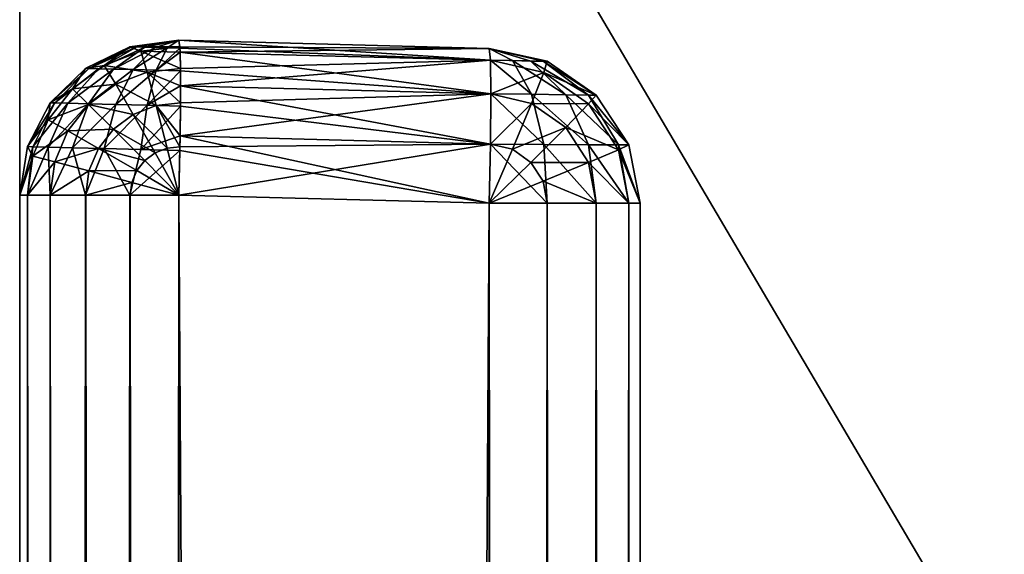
# Model space of a CAD drawing. Header units: millimetres. Extents: x -41 to 11, y -3 to 963.
# Tile 519 of 656: x -40.875 to -39.288, y 380.04 to 380.903. Entities that reach past the tile are written whole.
import ezdxf

# ---------------------------------------------------------------- set-up
doc = ezdxf.new("R2010")
doc.units = ezdxf.units.MM
doc.header["$LTSCALE"] = 65.185185
for name, color, linetype in [('3003', 7, 'CONTINUOUS'), ('3098', 7, 'CONTINUOUS'), ('3099', 7, 'CONTINUOUS'), ('3100', 7, 'CONTINUOUS'), ('3101', 7, 'CONTINUOUS'), ('3102', 7, 'CONTINUOUS'), ('3103', 7, 'CONTINUOUS'), ('3104', 7, 'CONTINUOUS'), ('3105', 7, 'CONTINUOUS'), ('3106', 7, 'CONTINUOUS'), ('3107', 7, 'CONTINUOUS'), ('3108', 7, 'CONTINUOUS'), ('3109', 7, 'CONTINUOUS'), ('3110', 7, 'CONTINUOUS'), ('3111', 7, 'CONTINUOUS'), ('3112', 7, 'CONTINUOUS'), ('3118', 7, 'CONTINUOUS'), ('3321', 7, 'CONTINUOUS'), ('3323', 7, 'CONTINUOUS'), ('3324', 7, 'CONTINUOUS')]:
    doc.layers.add(name, color=color, linetype=linetype)

msp = doc.modelspace()

# ---------------------------------------------------------------- linework, layer by layer
at = {"layer": '3003', "linetype": 'Continuous'}
for points in [[(-39.875, 355.1414, 11.25), (-39.875, 380.6065, 10.3935), (-39.875, 364.6586, 11.25), (-39.875, 355.1414, 11.25)], [(-39.875, 364.6586, 11.25), (-39.875, 380.6065, 10.3935), (-39.875, 364.8612, 11.2779), (-39.875, 364.6586, 11.25)], [(-39.875, 364.8612, 11.2779), (-39.875, 380.6065, 10.3935), (-39.875, 365.0494, 11.3599), (-39.875, 364.8612, 11.2779)], [(-39.875, 365.0494, 11.3599), (-39.875, 380.6065, 10.3935), (-39.875, 365.2084, 11.4899), (-39.875, 365.0494, 11.3599)], [(-39.875, 365.2084, 11.4899), (-39.875, 380.6065, 10.3935), (-39.875, 365.3261, 11.658), (-39.875, 365.2084, 11.4899)], [(-39.875, 365.3261, 11.658), (-39.875, 380.6065, 10.3935), (-39.875, 365.3938, 11.8517), (-39.875, 365.3261, 11.658)], [(-39.875, 365.3938, 11.8517), (-39.875, 380.6065, 10.3935), (-39.875, 372.041, 11.9077), (-39.875, 365.3938, 11.8517)], [(-39.875, 372.041, 11.9077), (-39.875, 380.6065, 10.3935), (-39.875, 378.6882, 11.976), (-39.875, 372.041, 11.9077)], [(-39.875, 378.6882, 11.976), (-39.875, 380.6065, 10.3935), (-39.875, 378.7475, 11.9798), (-39.875, 378.6882, 11.976)], [(-39.875, 378.7475, 11.9798), (-39.875, 380.6065, 10.3935), (-39.875, 378.7981, 11.9892), (-39.875, 378.7475, 11.9798)], [(-39.875, 378.9086, 12.0402), (-39.875, 380.6065, 10.3935), (-39.875, 378.9357, 12.0637), (-39.875, 378.9086, 12.0402)], [(-39.875, 379.2192, 38.1037), (-39.875, 380.6065, 10.3935), (-39.875, 379.2437, 51), (-39.875, 379.2192, 38.1037)], [(-39.875, 379.1459, 25.2076), (-39.875, 380.6065, 10.3935), (-39.875, 379.2192, 38.1037), (-39.875, 379.1459, 25.2076)], [(-39.875, 379.0238, 12.3118), (-39.875, 380.6065, 10.3935), (-39.875, 379.1459, 25.2076), (-39.875, 379.0238, 12.3118)], [(-39.875, 379.02, 12.2517), (-39.875, 380.6065, 10.3935), (-39.875, 379.0238, 12.3118), (-39.875, 379.02, 12.2517)], [(-39.875, 379.0106, 12.201), (-39.875, 380.6065, 10.3935), (-39.875, 379.02, 12.2517), (-39.875, 379.0106, 12.201)], [(-39.875, 378.9969, 12.1583), (-39.875, 380.6065, 10.3935), (-39.875, 379.0106, 12.201), (-39.875, 378.9969, 12.1583)], [(-39.875, 378.9797, 12.1219), (-39.875, 380.6065, 10.3935), (-39.875, 378.9969, 12.1583), (-39.875, 378.9797, 12.1219)], [(-39.875, 378.9593, 12.0907), (-39.875, 380.6065, 10.3935), (-39.875, 378.9797, 12.1219), (-39.875, 378.9593, 12.0907)], [(-39.875, 378.9357, 12.0637), (-39.875, 380.6065, 10.3935), (-39.875, 378.9593, 12.0907), (-39.875, 378.9357, 12.0637)], [(-39.875, 325.3803, 11.4612), (-39.875, 380.6065, 10.3935), (-39.875, 325.5001, 11.6115), (-39.875, 325.3803, 11.4612)], [(-39.875, 325.5001, 11.6115), (-39.875, 380.6065, 10.3935), (-39.875, 325.5777, 11.787), (-39.875, 325.5001, 11.6115)], [(-39.875, 380.6065, 10.3935), (-39.875, 355.1414, 11.25), (-39.875, 325.5777, 11.787), (-39.875, 380.6065, 10.3935)], [(-39.875, 380.6065, 10.3935), (-39.875, 379.0238, 89.6882), (-39.875, 379.1459, 76.7924), (-39.875, 380.6065, 10.3935)], [(-39.875, 380.6065, 91.6065), (-39.875, 379.0238, 89.6882), (-39.875, 380.6065, 10.3935), (-39.875, 380.6065, 91.6065)], [(-39.875, 379.0202, 89.7475), (-39.875, 379.0238, 89.6882), (-39.875, 380.6065, 91.6065), (-39.875, 379.0202, 89.7475)], [(-39.875, 379.0108, 89.7981), (-39.875, 379.0202, 89.7475), (-39.875, 380.6065, 91.6065), (-39.875, 379.0108, 89.7981)], [(-39.875, 378.9972, 89.8409), (-39.875, 379.0108, 89.7981), (-39.875, 380.6065, 91.6065), (-39.875, 378.9972, 89.8409)], [(-39.875, 378.9801, 89.8773), (-39.875, 378.9972, 89.8409), (-39.875, 380.6065, 91.6065), (-39.875, 378.9801, 89.8773)], [(-39.875, 378.9598, 89.9086), (-39.875, 378.9801, 89.8773), (-39.875, 380.6065, 91.6065), (-39.875, 378.9598, 89.9086)], [(-39.875, 378.9363, 89.9357), (-39.875, 378.9598, 89.9086), (-39.875, 380.6065, 91.6065), (-39.875, 378.9363, 89.9357)], [(-39.875, 378.9093, 89.9593), (-39.875, 378.9363, 89.9357), (-39.875, 380.6065, 91.6065), (-39.875, 378.9093, 89.9593)], [(-39.875, 378.8781, 89.9797), (-39.875, 378.9093, 89.9593), (-39.875, 380.6065, 91.6065), (-39.875, 378.8781, 89.9797)], [(-39.875, 378.8417, 89.9969), (-39.875, 378.8781, 89.9797), (-39.875, 380.6065, 91.6065), (-39.875, 378.8417, 89.9969)], [(-39.875, 378.799, 90.0106), (-39.875, 378.8417, 89.9969), (-39.875, 380.6065, 91.6065), (-39.875, 378.799, 90.0106)], [(-39.875, 378.7483, 90.02), (-39.875, 378.799, 90.0106), (-39.875, 380.6065, 91.6065), (-39.875, 378.7483, 90.02)], [(-39.875, 364.6586, 90.75), (-39.875, 378.6882, 90.024), (-39.875, 380.6065, 91.6065), (-39.875, 364.6586, 90.75)], [(-39.875, 378.6882, 90.024), (-39.875, 378.7483, 90.02), (-39.875, 380.6065, 91.6065), (-39.875, 378.6882, 90.024)], [(-39.875, 378.8773, 12.0199), (-39.875, 380.6065, 10.3935), (-39.875, 378.9086, 12.0402), (-39.875, 378.8773, 12.0199)], [(-39.875, 378.8409, 12.0028), (-39.875, 380.6065, 10.3935), (-39.875, 378.8773, 12.0199), (-39.875, 378.8409, 12.0028)], [(-39.875, 299.3935, 91.6065), (-39.875, 364.6586, 90.75), (-39.875, 380.6065, 91.6065), (-39.875, 299.3935, 91.6065)], [(-39.875, 378.7981, 11.9892), (-39.875, 380.6065, 10.3935), (-39.875, 378.8409, 12.0028), (-39.875, 378.7981, 11.9892)], [(-39.875, 379.2192, 63.8963), (-39.875, 380.6065, 10.3935), (-39.875, 379.1459, 76.7924), (-39.875, 379.2192, 63.8963)], [(-39.875, 315.3414, 11.25), (-39.875, 380.6065, 10.3935), (-39.875, 324.8586, 11.25), (-39.875, 315.3414, 11.25)], [(-39.875, 299.3935, 10.3935), (-39.875, 380.6065, 10.3935), (-39.875, 315.3414, 11.25), (-39.875, 299.3935, 10.3935)], [(-39.875, 324.8586, 11.25), (-39.875, 380.6065, 10.3935), (-39.875, 325.0483, 11.2744), (-39.875, 324.8586, 11.25)], [(-39.875, 325.0483, 11.2744), (-39.875, 380.6065, 10.3935), (-39.875, 325.2264, 11.3464), (-39.875, 325.0483, 11.2744)], [(-39.875, 325.2264, 11.3464), (-39.875, 380.6065, 10.3935), (-39.875, 325.3803, 11.4612), (-39.875, 325.2264, 11.3464)], [(-39.875, 379.2437, 51), (-39.875, 380.6065, 10.3935), (-39.875, 379.2192, 63.8963), (-39.875, 379.2437, 51)]]:
    msp.add_3dface(points, dxfattribs=at)
at = {"layer": '3098', "linetype": 'Continuous'}
for points in [[(-40.8624, 299.3804, 10.3019), (-40.875, 299.3804, 10.3804), (-40.8624, 380.6196, 10.3019), (-40.8624, 299.3804, 10.3019)], [(-40.875, 299.3804, 10.3804), (-40.875, 380.6196, 10.3804), (-40.8624, 380.6196, 10.3019), (-40.875, 299.3804, 10.3804)], [(-40.8257, 299.3804, 10.2313), (-40.8624, 299.3804, 10.3019), (-40.8257, 380.6196, 10.2314), (-40.8257, 299.3804, 10.2313)], [(-40.8257, 380.6196, 10.2314), (-40.8624, 299.3804, 10.3019), (-40.8624, 380.6196, 10.3019), (-40.8257, 380.6196, 10.2314)], [(-40.7688, 380.6196, 10.1759), (-40.8257, 299.3804, 10.2313), (-40.8257, 380.6196, 10.2314), (-40.7688, 380.6196, 10.1759)], [(-40.7686, 299.3804, 10.1758), (-40.8257, 299.3804, 10.2313), (-40.7688, 380.6196, 10.1759), (-40.7686, 299.3804, 10.1758)], [(-40.6973, 380.6196, 10.1411), (-40.7686, 299.3804, 10.1758), (-40.7688, 380.6196, 10.1759), (-40.6973, 380.6196, 10.1411)], [(-40.697, 299.3804, 10.141), (-40.7686, 299.3804, 10.1758), (-40.6973, 380.6196, 10.1411), (-40.697, 299.3804, 10.141)], [(-40.6185, 380.6196, 10.1305), (-40.697, 299.3804, 10.141), (-40.6973, 380.6196, 10.1411), (-40.6185, 380.6196, 10.1305)], [(-40.6185, 299.3804, 10.1305), (-40.697, 299.3804, 10.141), (-40.6185, 380.6196, 10.1305), (-40.6185, 299.3804, 10.1305)]]:
    msp.add_3dface(points, dxfattribs=at)
at = {"layer": '3099', "linetype": 'Continuous'}
for points in [[(-40.875, 380.6196, 91.6196), (-40.875, 380.6196, 10.3804), (-40.875, 378.0159, 13.4331), (-40.875, 380.6196, 91.6196)], [(-40.875, 378.0159, 13.4331), (-40.875, 380.6196, 10.3804), (-40.875, 377.9977, 13.2847), (-40.875, 378.0159, 13.4331)], [(-40.875, 377.9977, 13.2847), (-40.875, 380.6196, 10.3804), (-40.875, 377.9566, 13.1797), (-40.875, 377.9977, 13.2847)], [(-40.875, 378.2418, 51), (-40.875, 380.6196, 91.6196), (-40.875, 378.2343, 44.1418), (-40.875, 378.2418, 51)], [(-40.875, 378.2343, 44.1418), (-40.875, 380.6196, 91.6196), (-40.875, 378.2122, 37.3794), (-40.875, 378.2343, 44.1418)], [(-40.875, 377.9566, 13.1797), (-40.875, 380.6196, 10.3804), (-40.875, 377.8981, 13.1019), (-40.875, 377.9566, 13.1797)], [(-40.875, 378.2122, 37.3794), (-40.875, 380.6196, 91.6196), (-40.875, 378.1768, 30.8139), (-40.875, 378.2122, 37.3794)], [(-40.875, 378.1768, 30.8139), (-40.875, 380.6196, 91.6196), (-40.875, 378.1301, 24.5575), (-40.875, 378.1768, 30.8139)], [(-40.875, 378.0753, 18.726), (-40.875, 380.6196, 91.6196), (-40.875, 378.0159, 13.4331), (-40.875, 378.0753, 18.726)], [(-40.875, 378.1301, 24.5575), (-40.875, 380.6196, 91.6196), (-40.875, 378.0753, 18.726), (-40.875, 378.1301, 24.5575)], [(-40.875, 377.8981, 13.1019), (-40.875, 380.6196, 10.3804), (-40.875, 377.8204, 13.0434), (-40.875, 377.8981, 13.1019)], [(-40.875, 377.5669, 89.0159), (-40.875, 380.6196, 91.6196), (-40.875, 377.7153, 88.9977), (-40.875, 377.5669, 89.0159)], [(-40.875, 377.7153, 88.9977), (-40.875, 380.6196, 91.6196), (-40.875, 377.8094, 88.9625), (-40.875, 377.7153, 88.9977)], [(-40.875, 377.8094, 88.9625), (-40.875, 380.6196, 91.6196), (-40.875, 377.8203, 88.9566), (-40.875, 377.8094, 88.9625)], [(-40.875, 377.8203, 88.9566), (-40.875, 380.6196, 91.6196), (-40.875, 377.8981, 88.8981), (-40.875, 377.8203, 88.9566)], [(-40.875, 377.8981, 88.8981), (-40.875, 380.6196, 91.6196), (-40.875, 377.9566, 88.8204), (-40.875, 377.8981, 88.8981)], [(-40.875, 377.9566, 88.8204), (-40.875, 380.6196, 91.6196), (-40.875, 377.9626, 88.8091), (-40.875, 377.9566, 88.8204)], [(-40.875, 377.9626, 88.8091), (-40.875, 380.6196, 91.6196), (-40.875, 377.9977, 88.7154), (-40.875, 377.9626, 88.8091)], [(-40.875, 377.9977, 88.7154), (-40.875, 380.6196, 91.6196), (-40.875, 378.0159, 88.5669), (-40.875, 377.9977, 88.7154)], [(-40.875, 378.0159, 88.5669), (-40.875, 380.6196, 91.6196), (-40.875, 378.0753, 83.274), (-40.875, 378.0159, 88.5669)], [(-40.875, 378.0753, 83.274), (-40.875, 380.6196, 91.6196), (-40.875, 378.1301, 77.4425), (-40.875, 378.0753, 83.274)], [(-40.875, 378.1301, 77.4425), (-40.875, 380.6196, 91.6196), (-40.875, 378.1768, 71.1861), (-40.875, 378.1301, 77.4425)], [(-40.875, 378.1768, 71.1861), (-40.875, 380.6196, 91.6196), (-40.875, 378.2122, 64.6206), (-40.875, 378.1768, 71.1861)], [(-40.875, 378.2122, 64.6206), (-40.875, 380.6196, 91.6196), (-40.875, 378.2343, 57.8582), (-40.875, 378.2122, 64.6206)], [(-40.875, 378.2343, 57.8582), (-40.875, 380.6196, 91.6196), (-40.875, 378.2418, 51), (-40.875, 378.2343, 57.8582)], [(-40.875, 372.274, 89.0753), (-40.875, 380.6196, 91.6196), (-40.875, 377.5669, 89.0159), (-40.875, 372.274, 89.0753)], [(-40.875, 377.8204, 13.0434), (-40.875, 380.6196, 10.3804), (-40.875, 377.7154, 13.0023), (-40.875, 377.8204, 13.0434)], [(-40.875, 377.7154, 13.0023), (-40.875, 380.6196, 10.3804), (-40.875, 377.5669, 12.9841), (-40.875, 377.7154, 13.0023)], [(-40.875, 299.3804, 91.6196), (-40.875, 380.6196, 91.6196), (-40.875, 302.4331, 89.0159), (-40.875, 299.3804, 91.6196)], [(-40.875, 302.4331, 89.0159), (-40.875, 380.6196, 91.6196), (-40.875, 307.726, 89.0753), (-40.875, 302.4331, 89.0159)], [(-40.875, 307.726, 89.0753), (-40.875, 380.6196, 91.6196), (-40.875, 313.5575, 89.1301), (-40.875, 307.726, 89.0753)], [(-40.875, 313.5575, 89.1301), (-40.875, 380.6196, 91.6196), (-40.875, 319.8139, 89.1768), (-40.875, 313.5575, 89.1301)], [(-40.875, 319.8139, 89.1768), (-40.875, 380.6196, 91.6196), (-40.875, 326.3794, 89.2122), (-40.875, 319.8139, 89.1768)], [(-40.875, 326.3794, 89.2122), (-40.875, 380.6196, 91.6196), (-40.875, 333.1418, 89.2343), (-40.875, 326.3794, 89.2122)], [(-40.875, 333.1418, 89.2343), (-40.875, 380.6196, 91.6196), (-40.875, 340, 89.2418), (-40.875, 333.1418, 89.2343)], [(-40.875, 340, 89.2418), (-40.875, 380.6196, 91.6196), (-40.875, 346.8582, 89.2343), (-40.875, 340, 89.2418)], [(-40.875, 346.8582, 89.2343), (-40.875, 380.6196, 91.6196), (-40.875, 353.6206, 89.2122), (-40.875, 346.8582, 89.2343)], [(-40.875, 353.6206, 89.2122), (-40.875, 380.6196, 91.6196), (-40.875, 360.1861, 89.1768), (-40.875, 353.6206, 89.2122)], [(-40.875, 360.1861, 89.1768), (-40.875, 380.6196, 91.6196), (-40.875, 366.4425, 89.1301), (-40.875, 360.1861, 89.1768)], [(-40.875, 366.4425, 89.1301), (-40.875, 380.6196, 91.6196), (-40.875, 372.274, 89.0753), (-40.875, 366.4425, 89.1301)], [(-40.875, 380.6196, 10.3804), (-40.875, 299.3804, 10.3804), (-40.875, 377.5669, 12.9841), (-40.875, 380.6196, 10.3804)]]:
    msp.add_3dface(points, dxfattribs=at)
at = {"layer": '3100', "linetype": 'Continuous'}
for points in [[(-40.6185, 380.8695, 91.6196), (-40.697, 380.859, 10.3804), (-40.6973, 380.8589, 91.6196), (-40.6185, 380.8695, 91.6196)], [(-40.6185, 380.8695, 10.3804), (-40.697, 380.859, 10.3804), (-40.6185, 380.8695, 91.6196), (-40.6185, 380.8695, 10.3804)], [(-40.6973, 380.8589, 91.6196), (-40.7686, 380.8242, 10.3804), (-40.7688, 380.8241, 91.6196), (-40.6973, 380.8589, 91.6196)], [(-40.697, 380.859, 10.3804), (-40.7686, 380.8242, 10.3804), (-40.6973, 380.8589, 91.6196), (-40.697, 380.859, 10.3804)], [(-40.7686, 380.8242, 10.3804), (-40.8257, 380.7687, 10.3804), (-40.7688, 380.8241, 91.6196), (-40.7686, 380.8242, 10.3804)], [(-40.7688, 380.8241, 91.6196), (-40.8257, 380.7687, 10.3804), (-40.8257, 380.7686, 91.6196), (-40.7688, 380.8241, 91.6196)], [(-40.8257, 380.7687, 10.3804), (-40.8624, 380.6981, 10.3804), (-40.8257, 380.7686, 91.6196), (-40.8257, 380.7687, 10.3804)], [(-40.8257, 380.7686, 91.6196), (-40.8624, 380.6981, 10.3804), (-40.8624, 380.6981, 91.6196), (-40.8257, 380.7686, 91.6196)], [(-40.875, 380.6196, 10.3804), (-40.875, 380.6196, 91.6196), (-40.8624, 380.6981, 91.6196), (-40.875, 380.6196, 10.3804)], [(-40.8624, 380.6981, 10.3804), (-40.875, 380.6196, 10.3804), (-40.8624, 380.6981, 91.6196), (-40.8624, 380.6981, 10.3804)]]:
    msp.add_3dface(points, dxfattribs=at)
at = {"layer": '3101', "linetype": 'Continuous'}
for points in [[(-40.697, 380.859, 10.3804), (-40.6185, 380.8695, 10.3804), (-40.6943, 380.8589, 10.3599), (-40.697, 380.859, 10.3804)], [(-40.6185, 380.8695, 10.3804), (-40.6862, 380.8587, 10.3407), (-40.6943, 380.8589, 10.3599), (-40.6185, 380.8695, 10.3804)], [(-40.6185, 380.8695, 10.3804), (-40.6734, 380.8583, 10.3244), (-40.6862, 380.8587, 10.3407), (-40.6185, 380.8695, 10.3804)], [(-40.6185, 380.8695, 10.3804), (-40.6567, 380.8579, 10.312), (-40.6734, 380.8583, 10.3244), (-40.6185, 380.8695, 10.3804)], [(-40.6185, 380.8695, 10.3804), (-40.6374, 380.8574, 10.3044), (-40.6567, 380.8579, 10.312), (-40.6185, 380.8695, 10.3804)], [(-40.6185, 380.8695, 10.3804), (-40.6167, 380.8569, 10.3022), (-40.6374, 380.8574, 10.3044), (-40.6185, 380.8695, 10.3804)], [(-40.7686, 380.8242, 10.3804), (-40.697, 380.859, 10.3804), (-40.6943, 380.8589, 10.3599), (-40.7686, 380.8242, 10.3804)], [(-40.7634, 380.824, 10.3413), (-40.7686, 380.8242, 10.3804), (-40.6943, 380.8589, 10.3599), (-40.7634, 380.824, 10.3413)], [(-40.6862, 380.8587, 10.3407), (-40.7634, 380.824, 10.3413), (-40.6943, 380.8589, 10.3599), (-40.6862, 380.8587, 10.3407)], [(-40.748, 380.8236, 10.3049), (-40.7634, 380.824, 10.3413), (-40.6862, 380.8587, 10.3407), (-40.748, 380.8236, 10.3049)], [(-40.6734, 380.8583, 10.3244), (-40.748, 380.8236, 10.3049), (-40.6862, 380.8587, 10.3407), (-40.6734, 380.8583, 10.3244)], [(-40.7236, 380.823, 10.2738), (-40.748, 380.8236, 10.3049), (-40.6734, 380.8583, 10.3244), (-40.7236, 380.823, 10.2738)], [(-40.6567, 380.8579, 10.312), (-40.7236, 380.823, 10.2738), (-40.6734, 380.8583, 10.3244), (-40.6567, 380.8579, 10.312)], [(-40.6919, 380.8222, 10.2502), (-40.7236, 380.823, 10.2738), (-40.6567, 380.8579, 10.312), (-40.6919, 380.8222, 10.2502)], [(-40.6374, 380.8574, 10.3044), (-40.6919, 380.8222, 10.2502), (-40.6567, 380.8579, 10.312), (-40.6374, 380.8574, 10.3044)], [(-40.6551, 380.8212, 10.2358), (-40.6919, 380.8222, 10.2502), (-40.6374, 380.8574, 10.3044), (-40.6551, 380.8212, 10.2358)], [(-40.6167, 380.8569, 10.3022), (-40.6551, 380.8212, 10.2358), (-40.6374, 380.8574, 10.3044), (-40.6167, 380.8569, 10.3022)], [(-40.6165, 380.8504, 10.2848), (-40.6551, 380.8212, 10.2358), (-40.6167, 380.8569, 10.3022), (-40.6165, 380.8504, 10.2848)], [(-40.6158, 380.8202, 10.2316), (-40.6551, 380.8212, 10.2358), (-40.6165, 380.8504, 10.2848), (-40.6158, 380.8202, 10.2316)], [(-40.8257, 380.7687, 10.3804), (-40.7686, 380.8242, 10.3804), (-40.7634, 380.824, 10.3413), (-40.8257, 380.7687, 10.3804)], [(-40.8185, 380.7685, 10.3267), (-40.8257, 380.7687, 10.3804), (-40.7634, 380.824, 10.3413), (-40.8185, 380.7685, 10.3267)], [(-40.748, 380.8236, 10.3049), (-40.8185, 380.7685, 10.3267), (-40.7634, 380.824, 10.3413), (-40.748, 380.8236, 10.3049)], [(-40.7974, 380.7679, 10.2767), (-40.8185, 380.7685, 10.3267), (-40.748, 380.8236, 10.3049), (-40.7974, 380.7679, 10.2767)], [(-40.7236, 380.823, 10.2738), (-40.7974, 380.7679, 10.2767), (-40.748, 380.8236, 10.3049), (-40.7236, 380.823, 10.2738)], [(-40.7639, 380.7671, 10.234), (-40.7974, 380.7679, 10.2767), (-40.7236, 380.823, 10.2738), (-40.7639, 380.7671, 10.234)], [(-40.6919, 380.8222, 10.2502), (-40.7639, 380.7671, 10.234), (-40.7236, 380.823, 10.2738), (-40.6919, 380.8222, 10.2502)], [(-40.7203, 380.7659, 10.2016), (-40.7639, 380.7671, 10.234), (-40.6919, 380.8222, 10.2502), (-40.7203, 380.7659, 10.2016)], [(-40.6551, 380.8212, 10.2358), (-40.7203, 380.7659, 10.2016), (-40.6919, 380.8222, 10.2502), (-40.6551, 380.8212, 10.2358)], [(-40.6698, 380.7646, 10.1818), (-40.7203, 380.7659, 10.2016), (-40.6551, 380.8212, 10.2358), (-40.6698, 380.7646, 10.1818)], [(-40.6158, 380.8202, 10.2316), (-40.6698, 380.7646, 10.1818), (-40.6551, 380.8212, 10.2358), (-40.6158, 380.8202, 10.2316)], [(-40.6157, 380.7962, 10.2038), (-40.6698, 380.7646, 10.1818), (-40.6158, 380.8202, 10.2316), (-40.6157, 380.7962, 10.2038)], [(-40.6159, 380.7632, 10.176), (-40.6698, 380.7646, 10.1818), (-40.6157, 380.7962, 10.2038), (-40.6159, 380.7632, 10.176)], [(-40.8624, 380.6981, 10.3804), (-40.8257, 380.7687, 10.3804), (-40.8185, 380.7685, 10.3267), (-40.8624, 380.6981, 10.3804)], [(-40.8539, 380.6978, 10.3175), (-40.8624, 380.6981, 10.3804), (-40.8185, 380.7685, 10.3267), (-40.8539, 380.6978, 10.3175)], [(-40.7974, 380.7679, 10.2767), (-40.8539, 380.6978, 10.3175), (-40.8185, 380.7685, 10.3267), (-40.7974, 380.7679, 10.2767)], [(-40.8293, 380.6972, 10.259), (-40.8539, 380.6978, 10.3175), (-40.7974, 380.7679, 10.2767), (-40.8293, 380.6972, 10.259)], [(-40.7639, 380.7671, 10.234), (-40.8293, 380.6972, 10.259), (-40.7974, 380.7679, 10.2767), (-40.7639, 380.7671, 10.234)], [(-40.7901, 380.6962, 10.209), (-40.8293, 380.6972, 10.259), (-40.7639, 380.7671, 10.234), (-40.7901, 380.6962, 10.209)], [(-40.7203, 380.7659, 10.2016), (-40.7901, 380.6962, 10.209), (-40.7639, 380.7671, 10.234), (-40.7203, 380.7659, 10.2016)], [(-40.7391, 380.6948, 10.1711), (-40.7901, 380.6962, 10.209), (-40.7203, 380.7659, 10.2016), (-40.7391, 380.6948, 10.1711)], [(-40.6698, 380.7646, 10.1818), (-40.7391, 380.6948, 10.1711), (-40.7203, 380.7659, 10.2016), (-40.6698, 380.7646, 10.1818)], [(-40.68, 380.6933, 10.148), (-40.7391, 380.6948, 10.1711), (-40.6698, 380.7646, 10.1818), (-40.68, 380.6933, 10.148)], [(-40.6159, 380.7632, 10.176), (-40.68, 380.6933, 10.148), (-40.6698, 380.7646, 10.1818), (-40.6159, 380.7632, 10.176)], [(-40.6165, 380.7152, 10.1496), (-40.68, 380.6933, 10.148), (-40.6159, 380.7632, 10.176), (-40.6165, 380.7152, 10.1496)], [(-40.6168, 380.6916, 10.1412), (-40.68, 380.6933, 10.148), (-40.6165, 380.7152, 10.1496), (-40.6168, 380.6916, 10.1412)], [(-40.875, 380.6196, 10.3804), (-40.8624, 380.6981, 10.3804), (-40.8539, 380.6978, 10.3175), (-40.875, 380.6196, 10.3804)], [(-40.8624, 380.6196, 10.3019), (-40.875, 380.6196, 10.3804), (-40.8539, 380.6978, 10.3175), (-40.8624, 380.6196, 10.3019)], [(-40.8293, 380.6972, 10.259), (-40.8624, 380.6196, 10.3019), (-40.8539, 380.6978, 10.3175), (-40.8293, 380.6972, 10.259)], [(-40.8257, 380.6196, 10.2314), (-40.8624, 380.6196, 10.3019), (-40.8293, 380.6972, 10.259), (-40.8257, 380.6196, 10.2314)], [(-40.7901, 380.6962, 10.209), (-40.8257, 380.6196, 10.2314), (-40.8293, 380.6972, 10.259), (-40.7901, 380.6962, 10.209)], [(-40.7688, 380.6196, 10.1759), (-40.8257, 380.6196, 10.2314), (-40.7901, 380.6962, 10.209), (-40.7688, 380.6196, 10.1759)], [(-40.7391, 380.6948, 10.1711), (-40.7688, 380.6196, 10.1759), (-40.7901, 380.6962, 10.209), (-40.7391, 380.6948, 10.1711)], [(-40.6973, 380.6196, 10.1411), (-40.7688, 380.6196, 10.1759), (-40.7391, 380.6948, 10.1711), (-40.6973, 380.6196, 10.1411)], [(-40.68, 380.6933, 10.148), (-40.6973, 380.6196, 10.1411), (-40.7391, 380.6948, 10.1711), (-40.68, 380.6933, 10.148)], [(-40.6168, 380.6916, 10.1412), (-40.6973, 380.6196, 10.1411), (-40.68, 380.6933, 10.148), (-40.6168, 380.6916, 10.1412)], [(-40.6185, 380.6196, 10.1305), (-40.6973, 380.6196, 10.1411), (-40.6168, 380.6916, 10.1412), (-40.6185, 380.6196, 10.1305)]]:
    msp.add_3dface(points, dxfattribs=at)
at = {"layer": '3102', "linetype": 'Continuous'}
for points in [[(-40.6167, 380.8569, 10.3022), (-40.6185, 380.8695, 10.3804), (-40.1165, 380.8373, 10.2979), (-40.6167, 380.8569, 10.3022)], [(-40.1165, 380.8373, 10.2979), (-40.6185, 380.8695, 10.3804), (-40.1185, 380.8564, 10.3935), (-40.1165, 380.8373, 10.2979)], [(-40.6165, 380.8504, 10.2848), (-40.6167, 380.8569, 10.3022), (-40.1165, 380.8373, 10.2979), (-40.6165, 380.8504, 10.2848)], [(-40.6158, 380.8202, 10.2316), (-40.6165, 380.8504, 10.2848), (-40.1157, 380.7831, 10.2169), (-40.6158, 380.8202, 10.2316)], [(-40.1157, 380.7831, 10.2169), (-40.6165, 380.8504, 10.2848), (-40.1165, 380.8373, 10.2979), (-40.1157, 380.7831, 10.2169)], [(-40.6157, 380.7962, 10.2038), (-40.6158, 380.8202, 10.2316), (-40.1157, 380.7831, 10.2169), (-40.6157, 380.7962, 10.2038)], [(-40.6159, 380.7632, 10.176), (-40.6157, 380.7962, 10.2038), (-40.1165, 380.7021, 10.1627), (-40.6159, 380.7632, 10.176)], [(-40.1165, 380.7021, 10.1627), (-40.6157, 380.7962, 10.2038), (-40.1157, 380.7831, 10.2169), (-40.1165, 380.7021, 10.1627)], [(-40.6165, 380.7152, 10.1496), (-40.6159, 380.7632, 10.176), (-40.1165, 380.7021, 10.1627), (-40.6165, 380.7152, 10.1496)], [(-40.6168, 380.6916, 10.1412), (-40.6165, 380.7152, 10.1496), (-40.1185, 380.6065, 10.1436), (-40.6168, 380.6916, 10.1412)], [(-40.1185, 380.6065, 10.1436), (-40.6165, 380.7152, 10.1496), (-40.1165, 380.7021, 10.1627), (-40.1185, 380.6065, 10.1436)], [(-40.6185, 380.6196, 10.1305), (-40.6168, 380.6916, 10.1412), (-40.1185, 380.6065, 10.1436), (-40.6185, 380.6196, 10.1305)]]:
    msp.add_3dface(points, dxfattribs=at)
at = {"layer": '3103', "linetype": 'Continuous'}
for points in [[(-40.1185, 299.3935, 10.1436), (-40.6185, 380.6196, 10.1305), (-40.1185, 380.6065, 10.1436), (-40.1185, 299.3935, 10.1436)], [(-40.1185, 299.3935, 10.1436), (-40.6185, 299.3804, 10.1305), (-40.6185, 380.6196, 10.1305), (-40.1185, 299.3935, 10.1436)]]:
    msp.add_3dface(points, dxfattribs=at)
at = {"layer": '3104', "linetype": 'Continuous'}
for points in [[(-40.1185, 299.3935, 10.1436), (-40.1185, 380.6065, 10.1436), (-40.025, 380.6065, 10.1644), (-40.1185, 299.3935, 10.1436)], [(-40.0248, 299.3935, 10.1645), (-40.1185, 299.3935, 10.1436), (-40.025, 380.6065, 10.1644), (-40.0248, 299.3935, 10.1645)], [(-39.946, 380.6065, 10.2191), (-40.0248, 299.3935, 10.1645), (-40.025, 380.6065, 10.1644), (-39.946, 380.6065, 10.2191)], [(-39.9459, 299.3935, 10.2191), (-40.0248, 299.3935, 10.1645), (-39.946, 380.6065, 10.2191), (-39.9459, 299.3935, 10.2191)], [(-39.8934, 380.6065, 10.2994), (-39.9459, 299.3935, 10.2191), (-39.946, 380.6065, 10.2191), (-39.8934, 380.6065, 10.2994)], [(-39.8934, 299.3935, 10.2994), (-39.9459, 299.3935, 10.2191), (-39.8934, 380.6065, 10.2994), (-39.8934, 299.3935, 10.2994)], [(-39.875, 380.6065, 10.3935), (-39.875, 299.3935, 10.3935), (-39.8934, 299.3935, 10.2994), (-39.875, 380.6065, 10.3935)], [(-39.875, 380.6065, 10.3935), (-39.8934, 299.3935, 10.2994), (-39.8934, 380.6065, 10.2994), (-39.875, 380.6065, 10.3935)]]:
    msp.add_3dface(points, dxfattribs=at)
at = {"layer": '3105', "linetype": 'Continuous'}
for points in [[(-40.1165, 380.8373, 10.2979), (-40.1185, 380.8564, 10.3935), (-40.0809, 380.8366, 10.3064), (-40.1165, 380.8373, 10.2979)], [(-40.1185, 380.8564, 10.3935), (-40.0316, 380.8356, 10.358), (-40.0512, 380.836, 10.3275), (-40.1185, 380.8564, 10.3935)], [(-40.0316, 380.8356, 10.358), (-40.1185, 380.8564, 10.3935), (-40.0248, 380.8355, 10.3935), (-40.0316, 380.8356, 10.358)], [(-40.1185, 380.8564, 10.3935), (-40.0512, 380.836, 10.3275), (-40.0809, 380.8366, 10.3064), (-40.1185, 380.8564, 10.3935)], [(-40.1157, 380.7831, 10.2169), (-40.1165, 380.8373, 10.2979), (-40.05, 380.7823, 10.2324), (-40.1157, 380.7831, 10.2169)], [(-40.1165, 380.8373, 10.2979), (-40.0809, 380.8366, 10.3064), (-40.05, 380.7823, 10.2324), (-40.1165, 380.8373, 10.2979)], [(-40.0512, 380.836, 10.3275), (-39.995, 380.7815, 10.2713), (-40.0809, 380.8366, 10.3064), (-40.0512, 380.836, 10.3275)], [(-40.0809, 380.8366, 10.3064), (-39.995, 380.7815, 10.2713), (-40.05, 380.7823, 10.2324), (-40.0809, 380.8366, 10.3064)], [(-40.0316, 380.8356, 10.358), (-39.9586, 380.7811, 10.3278), (-40.0512, 380.836, 10.3275), (-40.0316, 380.8356, 10.358)], [(-40.0512, 380.836, 10.3275), (-39.9586, 380.7811, 10.3278), (-39.995, 380.7815, 10.2713), (-40.0512, 380.836, 10.3275)], [(-39.9586, 380.7811, 10.3278), (-40.0316, 380.8356, 10.358), (-39.9459, 380.7809, 10.3935), (-39.9586, 380.7811, 10.3278)], [(-39.9459, 380.7809, 10.3935), (-40.0316, 380.8356, 10.358), (-40.0248, 380.8355, 10.3935), (-39.9459, 380.7809, 10.3935)], [(-40.1165, 380.7021, 10.1627), (-40.1157, 380.7831, 10.2169), (-40.0304, 380.7015, 10.1826), (-40.1165, 380.7021, 10.1627)], [(-40.1157, 380.7831, 10.2169), (-40.05, 380.7823, 10.2324), (-40.0304, 380.7015, 10.1826), (-40.1157, 380.7831, 10.2169)], [(-39.995, 380.7815, 10.2713), (-39.9581, 380.701, 10.2333), (-40.05, 380.7823, 10.2324), (-39.995, 380.7815, 10.2713)], [(-40.05, 380.7823, 10.2324), (-39.9581, 380.701, 10.2333), (-40.0304, 380.7015, 10.1826), (-40.05, 380.7823, 10.2324)], [(-39.9586, 380.7811, 10.3278), (-39.9101, 380.7007, 10.3072), (-39.995, 380.7815, 10.2713), (-39.9586, 380.7811, 10.3278)], [(-39.995, 380.7815, 10.2713), (-39.9101, 380.7007, 10.3072), (-39.9581, 380.701, 10.2333), (-39.995, 380.7815, 10.2713)], [(-39.9101, 380.7007, 10.3072), (-39.9586, 380.7811, 10.3278), (-39.8934, 380.7006, 10.3935), (-39.9101, 380.7007, 10.3072)], [(-39.8934, 380.7006, 10.3935), (-39.9586, 380.7811, 10.3278), (-39.9459, 380.7809, 10.3935), (-39.8934, 380.7006, 10.3935)], [(-40.1185, 380.6065, 10.1436), (-40.1165, 380.7021, 10.1627), (-40.025, 380.6065, 10.1644), (-40.1185, 380.6065, 10.1436)], [(-40.025, 380.6065, 10.1644), (-40.1165, 380.7021, 10.1627), (-40.0304, 380.7015, 10.1826), (-40.025, 380.6065, 10.1644)], [(-39.9581, 380.701, 10.2333), (-39.946, 380.6065, 10.2191), (-40.0304, 380.7015, 10.1826), (-39.9581, 380.701, 10.2333)], [(-39.946, 380.6065, 10.2191), (-40.025, 380.6065, 10.1644), (-40.0304, 380.7015, 10.1826), (-39.946, 380.6065, 10.2191)], [(-39.9101, 380.7007, 10.3072), (-39.8934, 380.6065, 10.2994), (-39.9581, 380.701, 10.2333), (-39.9101, 380.7007, 10.3072)], [(-39.8934, 380.6065, 10.2994), (-39.946, 380.6065, 10.2191), (-39.9581, 380.701, 10.2333), (-39.8934, 380.6065, 10.2994)], [(-39.875, 380.6065, 10.3935), (-39.9101, 380.7007, 10.3072), (-39.8934, 380.7006, 10.3935), (-39.875, 380.6065, 10.3935)], [(-39.875, 380.6065, 10.3935), (-39.8934, 380.6065, 10.2994), (-39.9101, 380.7007, 10.3072), (-39.875, 380.6065, 10.3935)]]:
    msp.add_3dface(points, dxfattribs=at)
at = {"layer": '3106', "linetype": 'Continuous'}
for points in [[(-40.025, 380.8356, 91.6065), (-40.1185, 380.8564, 10.3935), (-40.1185, 380.8564, 91.6065), (-40.025, 380.8356, 91.6065)], [(-40.0248, 380.8355, 10.3935), (-40.1185, 380.8564, 10.3935), (-40.025, 380.8356, 91.6065), (-40.0248, 380.8355, 10.3935)], [(-39.946, 380.7809, 91.6065), (-40.0248, 380.8355, 10.3935), (-40.025, 380.8356, 91.6065), (-39.946, 380.7809, 91.6065)], [(-39.9459, 380.7809, 10.3935), (-40.0248, 380.8355, 10.3935), (-39.946, 380.7809, 91.6065), (-39.9459, 380.7809, 10.3935)], [(-39.8934, 380.7006, 91.6065), (-39.9459, 380.7809, 10.3935), (-39.946, 380.7809, 91.6065), (-39.8934, 380.7006, 91.6065)], [(-39.8934, 380.7006, 10.3935), (-39.9459, 380.7809, 10.3935), (-39.8934, 380.7006, 91.6065), (-39.8934, 380.7006, 10.3935)], [(-39.875, 380.6065, 91.6065), (-39.875, 380.6065, 10.3935), (-39.8934, 380.7006, 10.3935), (-39.875, 380.6065, 91.6065)], [(-39.875, 380.6065, 91.6065), (-39.8934, 380.7006, 10.3935), (-39.8934, 380.7006, 91.6065), (-39.875, 380.6065, 91.6065)]]:
    msp.add_3dface(points, dxfattribs=at)
at = {"layer": '3107', "linetype": 'Continuous'}
for points in [[(-40.025, 380.8356, 91.6065), (-40.1185, 380.8564, 91.6065), (-40.1165, 380.8373, 91.7021), (-40.025, 380.8356, 91.6065)], [(-40.0304, 380.8174, 91.7015), (-40.025, 380.8356, 91.6065), (-40.1165, 380.8373, 91.7021), (-40.0304, 380.8174, 91.7015)], [(-40.1157, 380.7831, 91.7831), (-40.0304, 380.8174, 91.7015), (-40.1165, 380.8373, 91.7021), (-40.1157, 380.7831, 91.7831)], [(-39.946, 380.7809, 91.6065), (-40.025, 380.8356, 91.6065), (-40.0304, 380.8174, 91.7015), (-39.946, 380.7809, 91.6065)], [(-40.05, 380.7676, 91.7823), (-40.0304, 380.8174, 91.7015), (-40.1157, 380.7831, 91.7831), (-40.05, 380.7676, 91.7823)], [(-40.05, 380.7676, 91.7823), (-39.9581, 380.7667, 91.701), (-40.0304, 380.8174, 91.7015), (-40.05, 380.7676, 91.7823)], [(-39.9581, 380.7667, 91.701), (-39.946, 380.7809, 91.6065), (-40.0304, 380.8174, 91.7015), (-39.9581, 380.7667, 91.701)], [(-40.1165, 380.7021, 91.8373), (-40.05, 380.7676, 91.7823), (-40.1157, 380.7831, 91.7831), (-40.1165, 380.7021, 91.8373)], [(-40.0809, 380.6936, 91.8366), (-40.05, 380.7676, 91.7823), (-40.1165, 380.7021, 91.8373), (-40.0809, 380.6936, 91.8366)], [(-40.0809, 380.6936, 91.8366), (-39.995, 380.7287, 91.7815), (-40.05, 380.7676, 91.7823), (-40.0809, 380.6936, 91.8366)], [(-39.995, 380.7287, 91.7815), (-39.9581, 380.7667, 91.701), (-40.05, 380.7676, 91.7823), (-39.995, 380.7287, 91.7815)], [(-39.995, 380.7287, 91.7815), (-39.9101, 380.6928, 91.7007), (-39.9581, 380.7667, 91.701), (-39.995, 380.7287, 91.7815)], [(-39.8934, 380.7006, 91.6065), (-39.946, 380.7809, 91.6065), (-39.9581, 380.7667, 91.701), (-39.8934, 380.7006, 91.6065)], [(-39.9101, 380.6928, 91.7007), (-39.8934, 380.7006, 91.6065), (-39.9581, 380.7667, 91.701), (-39.9101, 380.6928, 91.7007)], [(-40.0512, 380.6725, 91.836), (-39.995, 380.7287, 91.7815), (-40.0809, 380.6936, 91.8366), (-40.0512, 380.6725, 91.836)], [(-40.0512, 380.6725, 91.836), (-39.9586, 380.6722, 91.7811), (-39.995, 380.7287, 91.7815), (-40.0512, 380.6725, 91.836)], [(-39.9586, 380.6722, 91.7811), (-39.9101, 380.6928, 91.7007), (-39.995, 380.7287, 91.7815), (-39.9586, 380.6722, 91.7811)], [(-40.1185, 380.6065, 91.8564), (-40.0809, 380.6936, 91.8366), (-40.1165, 380.7021, 91.8373), (-40.1185, 380.6065, 91.8564)], [(-40.1185, 380.6065, 91.8564), (-40.0512, 380.6725, 91.836), (-40.0809, 380.6936, 91.8366), (-40.1185, 380.6065, 91.8564)], [(-39.9101, 380.6928, 91.7007), (-39.9586, 380.6722, 91.7811), (-39.8934, 380.6065, 91.7006), (-39.9101, 380.6928, 91.7007)], [(-39.875, 380.6065, 91.6065), (-39.8934, 380.7006, 91.6065), (-39.9101, 380.6928, 91.7007), (-39.875, 380.6065, 91.6065)], [(-39.875, 380.6065, 91.6065), (-39.9101, 380.6928, 91.7007), (-39.8934, 380.6065, 91.7006), (-39.875, 380.6065, 91.6065)], [(-40.1185, 380.6065, 91.8564), (-40.0316, 380.642, 91.8356), (-40.0512, 380.6725, 91.836), (-40.1185, 380.6065, 91.8564)], [(-40.0316, 380.642, 91.8356), (-39.9586, 380.6722, 91.7811), (-40.0512, 380.6725, 91.836), (-40.0316, 380.642, 91.8356)], [(-39.9586, 380.6722, 91.7811), (-40.0316, 380.642, 91.8356), (-39.9459, 380.6065, 91.7809), (-39.9586, 380.6722, 91.7811)], [(-39.8934, 380.6065, 91.7006), (-39.9586, 380.6722, 91.7811), (-39.9459, 380.6065, 91.7809), (-39.8934, 380.6065, 91.7006)], [(-40.0316, 380.642, 91.8356), (-40.1185, 380.6065, 91.8564), (-40.0248, 380.6065, 91.8355), (-40.0316, 380.642, 91.8356)], [(-39.9459, 380.6065, 91.7809), (-40.0316, 380.642, 91.8356), (-40.0248, 380.6065, 91.8355), (-39.9459, 380.6065, 91.7809)]]:
    msp.add_3dface(points, dxfattribs=at)
at = {"layer": '3108', "linetype": 'Continuous'}
for points in [[(-40.1185, 380.8564, 91.6065), (-40.6185, 380.8695, 91.6196), (-40.6168, 380.8588, 91.6916), (-40.1185, 380.8564, 91.6065)], [(-40.6165, 380.8504, 91.7152), (-40.1185, 380.8564, 91.6065), (-40.6168, 380.8588, 91.6916), (-40.6165, 380.8504, 91.7152)], [(-40.1165, 380.8373, 91.7021), (-40.1185, 380.8564, 91.6065), (-40.6165, 380.8504, 91.7152), (-40.1165, 380.8373, 91.7021)], [(-40.6159, 380.824, 91.7632), (-40.1165, 380.8373, 91.7021), (-40.6165, 380.8504, 91.7152), (-40.6159, 380.824, 91.7632)], [(-40.6157, 380.7962, 91.7962), (-40.1165, 380.8373, 91.7021), (-40.6159, 380.824, 91.7632), (-40.6157, 380.7962, 91.7962)], [(-40.1157, 380.7831, 91.7831), (-40.1165, 380.8373, 91.7021), (-40.6157, 380.7962, 91.7962), (-40.1157, 380.7831, 91.7831)], [(-40.6165, 380.7152, 91.8504), (-40.1157, 380.7831, 91.7831), (-40.6158, 380.7684, 91.8202), (-40.6165, 380.7152, 91.8504)], [(-40.1165, 380.7021, 91.8373), (-40.1157, 380.7831, 91.7831), (-40.6165, 380.7152, 91.8504), (-40.1165, 380.7021, 91.8373)], [(-40.6158, 380.7684, 91.8202), (-40.1157, 380.7831, 91.7831), (-40.6157, 380.7962, 91.7962), (-40.6158, 380.7684, 91.8202)], [(-40.6167, 380.6978, 91.8569), (-40.1165, 380.7021, 91.8373), (-40.6165, 380.7152, 91.8504), (-40.6167, 380.6978, 91.8569)], [(-40.6185, 380.6196, 91.8695), (-40.1165, 380.7021, 91.8373), (-40.6167, 380.6978, 91.8569), (-40.6185, 380.6196, 91.8695)], [(-40.1185, 380.6065, 91.8564), (-40.1165, 380.7021, 91.8373), (-40.6185, 380.6196, 91.8695), (-40.1185, 380.6065, 91.8564)]]:
    msp.add_3dface(points, dxfattribs=at)
at = {"layer": '3109', "linetype": 'Continuous'}
for points in [[(-40.6185, 380.8695, 91.6196), (-40.6973, 380.8589, 91.6196), (-40.6168, 380.8588, 91.6916), (-40.6185, 380.8695, 91.6196)], [(-40.6973, 380.8589, 91.6196), (-40.7688, 380.8241, 91.6196), (-40.7391, 380.8289, 91.6948), (-40.6973, 380.8589, 91.6196)], [(-40.68, 380.852, 91.6933), (-40.6973, 380.8589, 91.6196), (-40.7391, 380.8289, 91.6948), (-40.68, 380.852, 91.6933)], [(-40.68, 380.852, 91.6933), (-40.7391, 380.8289, 91.6948), (-40.6698, 380.8182, 91.7646), (-40.68, 380.852, 91.6933)], [(-40.6168, 380.8588, 91.6916), (-40.6973, 380.8589, 91.6196), (-40.68, 380.852, 91.6933), (-40.6168, 380.8588, 91.6916)], [(-40.6165, 380.8504, 91.7152), (-40.6168, 380.8588, 91.6916), (-40.68, 380.852, 91.6933), (-40.6165, 380.8504, 91.7152)], [(-40.6159, 380.824, 91.7632), (-40.68, 380.852, 91.6933), (-40.6698, 380.8182, 91.7646), (-40.6159, 380.824, 91.7632)], [(-40.6159, 380.824, 91.7632), (-40.6165, 380.8504, 91.7152), (-40.68, 380.852, 91.6933), (-40.6159, 380.824, 91.7632)], [(-40.7688, 380.8241, 91.6196), (-40.8257, 380.7686, 91.6196), (-40.7901, 380.791, 91.6962), (-40.7688, 380.8241, 91.6196)], [(-40.7391, 380.8289, 91.6948), (-40.7688, 380.8241, 91.6196), (-40.7901, 380.791, 91.6962), (-40.7391, 380.8289, 91.6948)], [(-40.7391, 380.8289, 91.6948), (-40.7901, 380.791, 91.6962), (-40.7203, 380.7984, 91.7659), (-40.7391, 380.8289, 91.6948)], [(-40.6698, 380.8182, 91.7646), (-40.7391, 380.8289, 91.6948), (-40.7203, 380.7984, 91.7659), (-40.6698, 380.8182, 91.7646)], [(-40.6698, 380.8182, 91.7646), (-40.7203, 380.7984, 91.7659), (-40.6551, 380.7642, 91.8212), (-40.6698, 380.8182, 91.7646)], [(-40.6157, 380.7962, 91.7962), (-40.6159, 380.824, 91.7632), (-40.6698, 380.8182, 91.7646), (-40.6157, 380.7962, 91.7962)], [(-40.6158, 380.7684, 91.8202), (-40.6698, 380.8182, 91.7646), (-40.6551, 380.7642, 91.8212), (-40.6158, 380.7684, 91.8202)], [(-40.6158, 380.7684, 91.8202), (-40.6157, 380.7962, 91.7962), (-40.6698, 380.8182, 91.7646), (-40.6158, 380.7684, 91.8202)], [(-40.7203, 380.7984, 91.7659), (-40.7901, 380.791, 91.6962), (-40.7639, 380.766, 91.7671), (-40.7203, 380.7984, 91.7659)], [(-40.7203, 380.7984, 91.7659), (-40.7639, 380.766, 91.7671), (-40.6919, 380.7498, 91.8222), (-40.7203, 380.7984, 91.7659)], [(-40.6551, 380.7642, 91.8212), (-40.7203, 380.7984, 91.7659), (-40.6919, 380.7498, 91.8222), (-40.6551, 380.7642, 91.8212)], [(-40.7901, 380.791, 91.6962), (-40.8293, 380.741, 91.6972), (-40.7639, 380.766, 91.7671), (-40.7901, 380.791, 91.6962)], [(-40.7901, 380.791, 91.6962), (-40.8257, 380.7686, 91.6196), (-40.8293, 380.741, 91.6972), (-40.7901, 380.791, 91.6962)], [(-40.8257, 380.7686, 91.6196), (-40.8624, 380.6981, 91.6196), (-40.8293, 380.741, 91.6972), (-40.8257, 380.7686, 91.6196)], [(-40.6165, 380.7152, 91.8504), (-40.6158, 380.7684, 91.8202), (-40.6551, 380.7642, 91.8212), (-40.6165, 380.7152, 91.8504)], [(-40.7639, 380.766, 91.7671), (-40.8293, 380.741, 91.6972), (-40.7974, 380.7233, 91.7679), (-40.7639, 380.766, 91.7671)], [(-40.7639, 380.766, 91.7671), (-40.7974, 380.7233, 91.7679), (-40.7236, 380.7262, 91.823), (-40.7639, 380.766, 91.7671)], [(-40.6919, 380.7498, 91.8222), (-40.7639, 380.766, 91.7671), (-40.7236, 380.7262, 91.823), (-40.6919, 380.7498, 91.8222)], [(-40.6551, 380.7642, 91.8212), (-40.6919, 380.7498, 91.8222), (-40.6374, 380.6956, 91.8574), (-40.6551, 380.7642, 91.8212)], [(-40.6167, 380.6978, 91.8569), (-40.6551, 380.7642, 91.8212), (-40.6374, 380.6956, 91.8574), (-40.6167, 380.6978, 91.8569)], [(-40.6167, 380.6978, 91.8569), (-40.6165, 380.7152, 91.8504), (-40.6551, 380.7642, 91.8212), (-40.6167, 380.6978, 91.8569)], [(-40.8293, 380.741, 91.6972), (-40.8624, 380.6981, 91.6196), (-40.8539, 380.6825, 91.6978), (-40.8293, 380.741, 91.6972)], [(-40.8293, 380.741, 91.6972), (-40.8539, 380.6825, 91.6978), (-40.7974, 380.7233, 91.7679), (-40.8293, 380.741, 91.6972)], [(-40.6919, 380.7498, 91.8222), (-40.7236, 380.7262, 91.823), (-40.6567, 380.688, 91.8579), (-40.6919, 380.7498, 91.8222)], [(-40.6374, 380.6956, 91.8574), (-40.6919, 380.7498, 91.8222), (-40.6567, 380.688, 91.8579), (-40.6374, 380.6956, 91.8574)], [(-40.7974, 380.7233, 91.7679), (-40.8539, 380.6825, 91.6978), (-40.8185, 380.6733, 91.7685), (-40.7974, 380.7233, 91.7679)], [(-40.7974, 380.7233, 91.7679), (-40.8185, 380.6733, 91.7685), (-40.748, 380.6951, 91.8236), (-40.7974, 380.7233, 91.7679)], [(-40.7236, 380.7262, 91.823), (-40.7974, 380.7233, 91.7679), (-40.748, 380.6951, 91.8236), (-40.7236, 380.7262, 91.823)], [(-40.7236, 380.7262, 91.823), (-40.748, 380.6951, 91.8236), (-40.6734, 380.6756, 91.8583), (-40.7236, 380.7262, 91.823)], [(-40.6567, 380.688, 91.8579), (-40.7236, 380.7262, 91.823), (-40.6734, 380.6756, 91.8583), (-40.6567, 380.688, 91.8579)], [(-40.8624, 380.6981, 91.6196), (-40.875, 380.6196, 91.6196), (-40.8539, 380.6825, 91.6978), (-40.8624, 380.6981, 91.6196)], [(-40.748, 380.6951, 91.8236), (-40.8185, 380.6733, 91.7685), (-40.7634, 380.6587, 91.824), (-40.748, 380.6951, 91.8236)], [(-40.748, 380.6951, 91.8236), (-40.7634, 380.6587, 91.824), (-40.6862, 380.6593, 91.8587), (-40.748, 380.6951, 91.8236)], [(-40.6734, 380.6756, 91.8583), (-40.748, 380.6951, 91.8236), (-40.6862, 380.6593, 91.8587), (-40.6734, 380.6756, 91.8583)], [(-40.6185, 380.6196, 91.8695), (-40.6567, 380.688, 91.8579), (-40.6734, 380.6756, 91.8583), (-40.6185, 380.6196, 91.8695)], [(-40.6185, 380.6196, 91.8695), (-40.6374, 380.6956, 91.8574), (-40.6567, 380.688, 91.8579), (-40.6185, 380.6196, 91.8695)], [(-40.6185, 380.6196, 91.8695), (-40.6167, 380.6978, 91.8569), (-40.6374, 380.6956, 91.8574), (-40.6185, 380.6196, 91.8695)], [(-40.8539, 380.6825, 91.6978), (-40.875, 380.6196, 91.6196), (-40.8624, 380.6196, 91.6981), (-40.8539, 380.6825, 91.6978)], [(-40.8539, 380.6825, 91.6978), (-40.8624, 380.6196, 91.6981), (-40.8185, 380.6733, 91.7685), (-40.8539, 380.6825, 91.6978)], [(-40.8185, 380.6733, 91.7685), (-40.8624, 380.6196, 91.6981), (-40.8257, 380.6196, 91.7687), (-40.8185, 380.6733, 91.7685)], [(-40.8185, 380.6733, 91.7685), (-40.8257, 380.6196, 91.7687), (-40.7634, 380.6587, 91.824), (-40.8185, 380.6733, 91.7685)], [(-40.6185, 380.6196, 91.8695), (-40.6734, 380.6756, 91.8583), (-40.6862, 380.6593, 91.8587), (-40.6185, 380.6196, 91.8695)], [(-40.7634, 380.6587, 91.824), (-40.8257, 380.6196, 91.7687), (-40.7686, 380.6196, 91.8242), (-40.7634, 380.6587, 91.824)], [(-40.7634, 380.6587, 91.824), (-40.7686, 380.6196, 91.8242), (-40.6943, 380.6401, 91.8589), (-40.7634, 380.6587, 91.824)], [(-40.6862, 380.6593, 91.8587), (-40.7634, 380.6587, 91.824), (-40.6943, 380.6401, 91.8589), (-40.6862, 380.6593, 91.8587)], [(-40.6185, 380.6196, 91.8695), (-40.6862, 380.6593, 91.8587), (-40.6943, 380.6401, 91.8589), (-40.6185, 380.6196, 91.8695)], [(-40.6943, 380.6401, 91.8589), (-40.7686, 380.6196, 91.8242), (-40.697, 380.6196, 91.859), (-40.6943, 380.6401, 91.8589)], [(-40.6185, 380.6196, 91.8695), (-40.6943, 380.6401, 91.8589), (-40.697, 380.6196, 91.859), (-40.6185, 380.6196, 91.8695)]]:
    msp.add_3dface(points, dxfattribs=at)
at = {"layer": '3110', "linetype": 'Continuous'}
for points in [[(-40.8624, 380.6196, 91.6981), (-40.875, 380.6196, 91.6196), (-40.8624, 299.3804, 91.6981), (-40.8624, 380.6196, 91.6981)], [(-40.875, 380.6196, 91.6196), (-40.875, 299.3804, 91.6196), (-40.8624, 299.3804, 91.6981), (-40.875, 380.6196, 91.6196)], [(-40.8257, 299.3804, 91.7686), (-40.8624, 380.6196, 91.6981), (-40.8624, 299.3804, 91.6981), (-40.8257, 299.3804, 91.7686)], [(-40.8257, 380.6196, 91.7687), (-40.8624, 380.6196, 91.6981), (-40.8257, 299.3804, 91.7686), (-40.8257, 380.6196, 91.7687)], [(-40.7686, 380.6196, 91.8242), (-40.8257, 380.6196, 91.7687), (-40.7688, 299.3804, 91.8241), (-40.7686, 380.6196, 91.8242)], [(-40.7688, 299.3804, 91.8241), (-40.8257, 380.6196, 91.7687), (-40.8257, 299.3804, 91.7686), (-40.7688, 299.3804, 91.8241)], [(-40.6973, 299.3804, 91.8589), (-40.7686, 380.6196, 91.8242), (-40.7688, 299.3804, 91.8241), (-40.6973, 299.3804, 91.8589)], [(-40.697, 380.6196, 91.859), (-40.7686, 380.6196, 91.8242), (-40.6973, 299.3804, 91.8589), (-40.697, 380.6196, 91.859)], [(-40.6185, 299.3804, 91.8695), (-40.697, 380.6196, 91.859), (-40.6973, 299.3804, 91.8589), (-40.6185, 299.3804, 91.8695)], [(-40.6185, 380.6196, 91.8695), (-40.697, 380.6196, 91.859), (-40.6185, 299.3804, 91.8695), (-40.6185, 380.6196, 91.8695)]]:
    msp.add_3dface(points, dxfattribs=at)
at = {"layer": '3111', "linetype": 'Continuous'}
for points in [[(-40.1185, 380.6065, 91.8564), (-40.6185, 380.6196, 91.8695), (-40.6185, 299.3804, 91.8695), (-40.1185, 380.6065, 91.8564)], [(-40.1185, 380.6065, 91.8564), (-40.6185, 299.3804, 91.8695), (-40.1185, 299.3935, 91.8564), (-40.1185, 380.6065, 91.8564)]]:
    msp.add_3dface(points, dxfattribs=at)
at = {"layer": '3112', "linetype": 'Continuous'}
for points in [[(-40.0248, 380.6065, 91.8355), (-40.1185, 380.6065, 91.8564), (-40.025, 299.3935, 91.8356), (-40.0248, 380.6065, 91.8355)], [(-40.1185, 380.6065, 91.8564), (-40.1185, 299.3935, 91.8564), (-40.025, 299.3935, 91.8356), (-40.1185, 380.6065, 91.8564)], [(-39.946, 299.3935, 91.7809), (-40.0248, 380.6065, 91.8355), (-40.025, 299.3935, 91.8356), (-39.946, 299.3935, 91.7809)], [(-39.9459, 380.6065, 91.7809), (-40.0248, 380.6065, 91.8355), (-39.946, 299.3935, 91.7809), (-39.9459, 380.6065, 91.7809)], [(-39.8934, 299.3935, 91.7006), (-39.9459, 380.6065, 91.7809), (-39.946, 299.3935, 91.7809), (-39.8934, 299.3935, 91.7006)], [(-39.8934, 380.6065, 91.7006), (-39.9459, 380.6065, 91.7809), (-39.8934, 299.3935, 91.7006), (-39.8934, 380.6065, 91.7006)], [(-39.875, 299.3935, 91.6065), (-39.875, 380.6065, 91.6065), (-39.8934, 380.6065, 91.7006), (-39.875, 299.3935, 91.6065)], [(-39.875, 299.3935, 91.6065), (-39.8934, 380.6065, 91.7006), (-39.8934, 299.3935, 91.7006), (-39.875, 299.3935, 91.6065)]]:
    msp.add_3dface(points, dxfattribs=at)
at = {"layer": '3118', "linetype": 'Continuous'}
for points in [[(-40.6185, 380.8695, 10.3804), (-40.6185, 380.8695, 91.6196), (-40.1185, 380.8564, 10.3935), (-40.6185, 380.8695, 10.3804)], [(-40.1185, 380.8564, 10.3935), (-40.6185, 380.8695, 91.6196), (-40.1185, 380.8564, 91.6065), (-40.1185, 380.8564, 10.3935)]]:
    msp.add_3dface(points, dxfattribs=at)
at = {"layer": '3321', "linetype": 'Continuous'}
for points in [[(9.125, 297.5, 93.5), (9.125, 382.5, 93.5), (-40.875, 297.5, 93.5), (9.125, 297.5, 93.5)], [(9.125, 382.5, 93.5), (-40.875, 382.5, 93.5), (-40.875, 297.5, 93.5), (9.125, 382.5, 93.5)]]:
    msp.add_3dface(points, dxfattribs=at)
at = {"layer": '3323', "linetype": 'Continuous'}
for points in [[(-40.875, 382.5, 8.5), (9.125, 297.5, 8.5), (-40.875, 297.5, 8.5), (-40.875, 382.5, 8.5)], [(9.125, 382.5, 8.5), (9.125, 297.5, 8.5), (-40.875, 382.5, 8.5), (9.125, 382.5, 8.5)]]:
    msp.add_3dface(points, dxfattribs=at)
at = {"layer": '3324', "linetype": 'Continuous'}
for points in [[(-40.875, 382.5, 93.5), (-40.875, 382.5, 8.5), (-40.875, 379.8, 90.8), (-40.875, 382.5, 93.5)], [(-40.875, 297.5, 93.5), (-40.875, 382.5, 93.5), (-40.875, 300.2, 90.8), (-40.875, 297.5, 93.5)], [(-40.875, 382.5, 93.5), (-40.875, 379.8, 90.8), (-40.875, 300.2, 90.8), (-40.875, 382.5, 93.5)], [(-40.875, 382.5, 8.5), (-40.875, 297.5, 8.5), (-40.875, 379.8, 11.2), (-40.875, 382.5, 8.5)], [(-40.875, 379.8, 90.8), (-40.875, 382.5, 8.5), (-40.875, 379.8, 11.2), (-40.875, 379.8, 90.8)]]:
    msp.add_3dface(points, dxfattribs=at)

doc.saveas('drawing.dxf')
